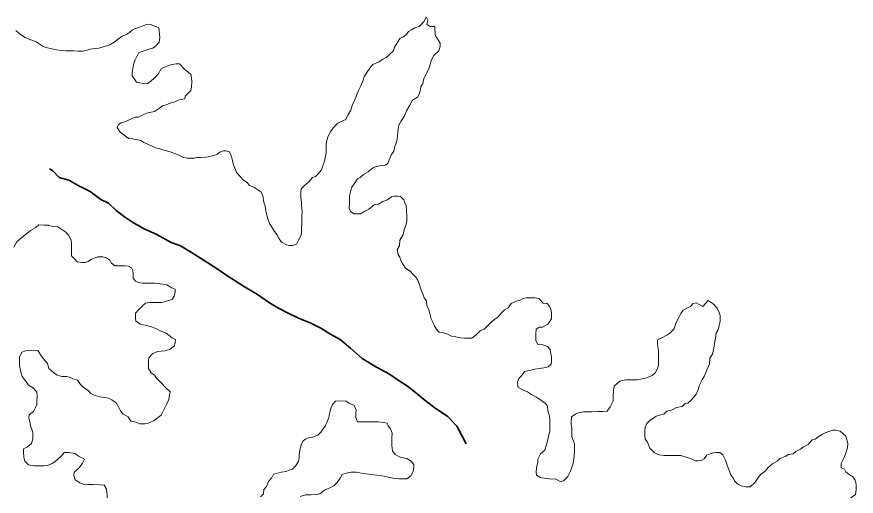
# Model space of a CAD drawing. Extents: x 553962 to 842807, y 8883888 to 9032388.
# Drawn here: x 588583 to 589756, y 8908021 to 8908691 of the extents above; entities that cross this region are included whole.
import ezdxf

# ---------------------------------------------------------------- set-up
doc = ezdxf.new("R2010")
doc.units = 0
doc.header["$LTSCALE"] = 200
doc.linetypes.add('LONG_DASH_SHORT_DASH', pattern=[9.9, 6, -1.2, 1.5, -1.2])
doc.layers.add('6', color=7, linetype='Continuous', lineweight=13)

msp = doc.modelspace()

# ---------------------------------------------------------------- linework, layer by layer
at = {"layer": '6'}
for points in [[(589167.4, 8908665.8), (589167, 8908677.8), (589160.5, 8908677.8), (589156, 8908680.4), (589157.1, 8908686.9), (589155.1, 8908691.4), (589151.6, 8908684.4), (589145, 8908677.9), (589139, 8908676), (589134.5, 8908673), (589130.4, 8908671), (589127.4, 8908666.5), (589122.4, 8908663.1), (589118.4, 8908661.6), (589114.3, 8908655.1), (589110.8, 8908649.1), (589109.2, 8908643.6), (589103.2, 8908638.2), (589099.2, 8908634.7), (589094.6, 8908632.2), (589089.1, 8908628.2), (589080.6, 8908624.8), (589076, 8908619.8), (589072, 8908613.3), (589068.4, 8908607.3), (589066.9, 8908602.8), (589063.8, 8908594.8), (589060.3, 8908588.4), (589057.7, 8908581.4), (589054.7, 8908574.4), (589051.6, 8908567.4), (589049.6, 8908560.9), (589045.5, 8908553.9), (589042.5, 8908547.9), (589035.4, 8908544.5), (589031.4, 8908542.5), (589025.4, 8908536.5), (589021.3, 8908530.5), (589017.8, 8908524.6), (589016.2, 8908518.6), (589015.2, 8908513.6), (589015.2, 8908507.6), (589015.1, 8908501), (589014, 8908494), (589013, 8908489.5), (589010.5, 8908483.1), (589008.9, 8908477.6), (589004.4, 8908472.1), (589000.3, 8908468.1), (588996.3, 8908466.6), (588990.8, 8908460.7), (588984.2, 8908454.7), (588980.2, 8908450.7), (588979.7, 8908446.7), (588979.6, 8908442.7), (588979.6, 8908438.7), (588980.6, 8908432.2), (588980.5, 8908428.2), (588981, 8908424.2), (588981.5, 8908418.2), (588981.4, 8908413.6), (588981.4, 8908407.1), (588981.3, 8908402.1), (588980.8, 8908396.1), (588980.7, 8908390.1), (588980.2, 8908386.1), (588976.7, 8908379.1), (588973.6, 8908373.6), (588968.1, 8908371.7), (588964.1, 8908371.7), (588959.6, 8908372.7), (588952.6, 8908376.3), (588948.7, 8908382.3), (588946.7, 8908386.8), (588943.2, 8908391.4), (588938.8, 8908398.4), (588935.8, 8908402.4), (588933.9, 8908408.9), (588931.9, 8908416), (588930.9, 8908420), (588930, 8908426.5), (588928.5, 8908430.5), (588927.6, 8908434.5), (588927.1, 8908438.5), (588926.1, 8908442.6), (588924.1, 8908446.6), (588919.7, 8908449.6), (588914.2, 8908453.1), (588908.2, 8908455.7), (588904.7, 8908459.7), (588899.8, 8908463.2), (588895.3, 8908467.8), (588889.8, 8908473.8), (588888.4, 8908477.8), (588886.4, 8908481.9), (588885.4, 8908485.9), (588884.5, 8908490.4), (588883.5, 8908494.4), (588882, 8908498.4), (588880.1, 8908502.4), (588875.6, 8908504)], [(588781.3, 8908675.8), (588768.9, 8908680.9), (588764.8, 8908680.4), (588760.3, 8908679), (588753.3, 8908676.5), (588748.3, 8908675.1), (588744.3, 8908672.6), (588740.3, 8908669.6), (588736.2, 8908666.6), (588730.2, 8908664.2), (588726.2, 8908661.7), (588719.1, 8908655.7), (588713.1, 8908652.2), (588706.6, 8908650.3), (588697.6, 8908647.3), (588685.1, 8908645.9), (588681, 8908644.9), (588675, 8908643.5), (588668, 8908643.5), (588662, 8908643.6), (588656, 8908643.6), (588652, 8908643.6), (588645.5, 8908644.2), (588638.5, 8908645.2), (588632, 8908646.8), (588624.1, 8908648.3), (588619.6, 8908649.9), (588610.1, 8908656.4), (588602.6, 8908659), (588594.6, 8908662.6), (588588.2, 8908666.6), (588581.7, 8908672.2)], [(588875.6, 8908504), (588871.1, 8908504), (588866.5, 8908502), (588862.5, 8908499.1), (588856.5, 8908497.1), (588850.5, 8908495.6), (588846.5, 8908495.2), (588840, 8908494.7), (588834.5, 8908494.7), (588830.5, 8908493.8), (588825, 8908493.8), (588821, 8908493.8), (588816, 8908494.8), (588810, 8908497.4), (588804.5, 8908499.9), (588798.5, 8908502), (588794, 8908503.5), (588788.5, 8908505.1), (588781.5, 8908507.1), (588776.6, 8908508.1), (588772.1, 8908510.7), (588766.1, 8908513.2), (588760.6, 8908515.8), (588756.1, 8908518.3), (588751.1, 8908519.3), (588745.1, 8908520.9), (588739.1, 8908521.4), (588733.7, 8908525.4), (588727.2, 8908530), (588723.2, 8908536.5), (588724.8, 8908541), (588728.8, 8908543), (588733.3, 8908544.5), (588737.3, 8908545.9), (588743.8, 8908549.4), (588748.4, 8908550.9), (588752.4, 8908551.3), (588756.4, 8908552.8), (588760.4, 8908554.8), (588764.4, 8908556.8), (588768.4, 8908557.8), (588775.4, 8908559.2), (588782.5, 8908563.7), (588786.5, 8908566.7), (588791.5, 8908568.1), (588798, 8908571.1), (588802.5, 8908572.1), (588809.6, 8908575.5), (588817.6, 8908576.5), (588818.1, 8908580.5), (588822.2, 8908584.4), (588826.2, 8908588.4), (588827.2, 8908592.9), (588827.3, 8908600.4), (588826.8, 8908606.4), (588826.3, 8908610.9), (588821.9, 8908614.5), (588817.4, 8908618), (588810, 8908625.6), (588805.5, 8908625.6), (588799.4, 8908624.6), (588794.9, 8908623.2), (588788.4, 8908620.7), (588784.4, 8908618.7), (588780.3, 8908611.2), (588774.8, 8908605.8), (588770.2, 8908601.3), (588765.2, 8908597.8), (588759.7, 8908597.9), (588754.7, 8908598.9), (588750.2, 8908599.9), (588746.8, 8908605), (588744.3, 8908609), (588744.3, 8908613), (588744.9, 8908619), (588746.4, 8908626.5), (588748.5, 8908631), (588751, 8908637), (588753.6, 8908641.5), (588759.6, 8908643.4), (588763.6, 8908644.9), (588767.6, 8908645.9), (588773.1, 8908647.3), (588777.1, 8908650.8), (588781.7, 8908655.8), (588782.7, 8908662.3), (588781.3, 8908675.8)], [(589093.5, 8908483.5), (589097.5, 8908484), (589101.5, 8908486.4), (589103.1, 8908491.4), (589106.6, 8908498.9), (589109.7, 8908503.4), (589111.2, 8908510.4), (589112.8, 8908514.9), (589114.3, 8908520.9), (589114.8, 8908524.9), (589115.4, 8908529.9), (589115.9, 8908534.4), (589116.9, 8908539.9), (589119.5, 8908544.9), (589124, 8908551.9), (589127.6, 8908559.9), (589132.2, 8908567.9), (589135.7, 8908574.8), (589142.7, 8908578.8), (589145.3, 8908583.3), (589146.8, 8908589.3), (589147.4, 8908593.8), (589150.4, 8908598.3), (589151.5, 8908605.3), (589158.6, 8908618.8), (589162.2, 8908631.3), (589165.7, 8908637.2), (589172.8, 8908643.7), (589174.3, 8908650.2), (589174.3, 8908654.7), (589167.4, 8908665.8)], [(589308.3, 8908244.2), (589308.3, 8908248.2), (589308.8, 8908254.8), (589313.4, 8908257.7), (589317.4, 8908257.7), (589324.9, 8908261.7), (589330, 8908269.1), (589330, 8908273.1), (589330, 8908277.7), (589329.1, 8908282.7), (589327.1, 8908286.7), (589324.1, 8908290.7), (589318.6, 8908291.2), (589312.2, 8908297.8), (589306.7, 8908298.3), (589300.7, 8908298.4), (589294.7, 8908298.4), (589290.7, 8908297.4), (589285.2, 8908295), (589280.6, 8908294), (589273.6, 8908290.5), (589269.6, 8908284.6), (589264.5, 8908281.6), (589260.5, 8908278.1), (589255, 8908271.6), (589250.9, 8908268.7), (589245.9, 8908264.7), (589240.3, 8908258.7), (589235.8, 8908254.7), (589230.3, 8908252.3), (589224.2, 8908246.3), (589218.7, 8908242.3), (589214.7, 8908241.9), (589208.7, 8908241.9), (589202.7, 8908242.4), (589196.2, 8908244), (589190.2, 8908245), (589183.8, 8908248.1), (589179.3, 8908249.6), (589173.3, 8908250.7), (589169.3, 8908254.7), (589166.8, 8908258.7), (589164.4, 8908264.7), (589161.9, 8908269.2), (589160, 8908276.8), (589158, 8908283.3), (589156, 8908287.3), (589155.6, 8908294.3), (589152.1, 8908298.3), (589150.7, 8908302.9), (589147.7, 8908310.4), (589146.2, 8908315.4), (589143.3, 8908323.4), (589140.3, 8908327.5), (589136.4, 8908331.5), (589132.4, 8908336), (589125.9, 8908340.1), (589122, 8908346.6), (589119.5, 8908350.6), (589118, 8908355.2), (589115.6, 8908359.2), (589114.6, 8908366.2), (589117.7, 8908371.2), (589118.2, 8908379.2), (589122.8, 8908387.2), (589124.3, 8908393.7), (589126.9, 8908401.7), (589127.9, 8908406.2), (589128, 8908415.2), (589127.5, 8908419.7), (589127.1, 8908427.7), (589124.6, 8908431.7), (589123.7, 8908435.7), (589119.2, 8908440.3), (589114.7, 8908440.8), (589110.7, 8908440.8), (589106.7, 8908439.8), (589100.1, 8908434.9), (589094.6, 8908433.4), (589088.1, 8908429.5), (589082.1, 8908428.5), (589075, 8908422.5), (589069, 8908419.6), (589063, 8908416.1), (589054.5, 8908415.7), (589049, 8908419.2), (589047.5, 8908423.7), (589047.6, 8908430.7), (589047.6, 8908437.2), (589047.7, 8908441.2), (589049.7, 8908448.7), (589051.2, 8908453.2), (589054.3, 8908457.7), (589058.8, 8908464.7), (589062.9, 8908466.7), (589067.4, 8908470.7), (589073.9, 8908474.6), (589078, 8908478.6), (589082.5, 8908481.1), (589089.5, 8908483), (589093.5, 8908483.5)], [(588578.9, 8908369.2), (588583, 8908376.7), (588587, 8908380.7), (588592, 8908384.7), (588602.1, 8908392.6), (588609.6, 8908396.6), (588613.7, 8908400.6), (588621.2, 8908400), (588627.7, 8908400), (588632.7, 8908398.4), (588640.2, 8908397.9), (588647.1, 8908393.3), (588651.6, 8908390.3), (588655.1, 8908386.3), (588659, 8908379.7), (588659.5, 8908374.2), (588659.4, 8908369.7), (588659.4, 8908363.7), (588659.3, 8908357.2), (588663.3, 8908353.2), (588667.3, 8908348.6), (588674.3, 8908348.1), (588678.3, 8908348.1), (588682.8, 8908349.5), (588687.3, 8908352.5), (588692.3, 8908354.5), (588696.3, 8908355.9), (588702.9, 8908355.9), (588707.3, 8908354.9), (588712.8, 8908351.3), (588714.8, 8908347.3), (588719.8, 8908343.3), (588724.3, 8908343.2), (588730.3, 8908343.2), (588734.3, 8908343.2), (588738.8, 8908342.7), (588743.3, 8908340.6), (588745.2, 8908336.6), (588745.7, 8908332.1), (588745.7, 8908326.1), (588748.6, 8908321.6), (588753.1, 8908320), (588758.1, 8908319), (588762.1, 8908319), (588768.6, 8908318.9), (588775.6, 8908318.9), (588783.1, 8908318.3), (588787.6, 8908317.8), (588792.6, 8908316.8), (588799.6, 8908312.7), (588804.1, 8908310.7), (588804, 8908306.7), (588803, 8908300.7), (588799.9, 8908296.2), (588794.9, 8908294.7), (588788.9, 8908292.7), (588784.9, 8908291.8), (588779.4, 8908291.8), (588772.9, 8908291.8), (588768.4, 8908291.9), (588762.9, 8908290.9), (588758.4, 8908287.4), (588752.8, 8908281.5), (588748.8, 8908277), (588748.7, 8908270), (588749.2, 8908266), (588755.7, 8908261.9), (588764.2, 8908259.9), (588771.1, 8908257.8), (588778.1, 8908255.3), (588783.1, 8908252.2), (588791.6, 8908249.2), (588800, 8908242.6), (588804.5, 8908240.1), (588804, 8908235.6), (588803, 8908231.1), (588796.4, 8908226.1), (588789.9, 8908224.6), (588779.4, 8908223.7), (588772.4, 8908220.2), (588767.3, 8908214.8), (588766.8, 8908210.8), (588766.7, 8908205.3)], [(589741.4, 8908105.2), (589733.5, 8908112.2), (589727, 8908113.3), (589723, 8908113.3), (589719, 8908112.3), (589712.4, 8908109.9), (589708.4, 8908107.4), (589702.9, 8908104.4), (589698.4, 8908101), (589694.3, 8908100), (589688.8, 8908093.5), (589682.3, 8908090.1), (589678.2, 8908087.1), (589671.7, 8908083.6), (589667.7, 8908080.6), (589661.2, 8908079.7), (589656.7, 8908076.7), (589649.6, 8908073.8), (589645.6, 8908070.3), (589639.6, 8908066.8), (589633, 8908061.3), (589628, 8908055.9), (589622, 8908051.4), (589618.4, 8908046.4), (589614.9, 8908040.9), (589607.8, 8908034.5), (589601.8, 8908034.5), (589595.3, 8908035.6), (589590.3, 8908038.1), (589585.9, 8908042.6), (589583.9, 8908046.7), (589580.9, 8908050.7), (589579.5, 8908054.7), (589577, 8908060.7), (589575.5, 8908064.7), (589573.1, 8908071.8), (589569.6, 8908078.8), (589565.2, 8908082.3), (589560.7, 8908082.3), (589556.7, 8908081.9), (589551.6, 8908080.4), (589547.1, 8908078.4), (589543.6, 8908073.4), (589539.1, 8908071), (589535.1, 8908070.5), (589531.1, 8908070.5), (589524.1, 8908074.1), (589510.6, 8908078.2), (589496.1, 8908078.3), (589487.6, 8908078.3), (589480.6, 8908078.9), (589474.1, 8908081.9), (589467.7, 8908088.5), (589464.2, 8908096.5), (589460.8, 8908101), (589460.3, 8908107.1), (589460.3, 8908113.6), (589460.9, 8908117.6), (589463.4, 8908122.6), (589467.5, 8908127), (589472.5, 8908130.5), (589476.5, 8908133), (589483, 8908134.9), (589487, 8908135.9), (589491.1, 8908139.9), (589497.6, 8908141.3), (589504.6, 8908145.3), (589512.6, 8908146.8), (589516.7, 8908150.7), (589520.7, 8908151.2), (589524.7, 8908155.2), (589528.7, 8908159.2), (589532.3, 8908163.7), (589535.3, 8908171.1), (589536.3, 8908175.6), (589540.4, 8908184.1), (589544, 8908189.6), (589547.5, 8908198.6), (589551.1, 8908206.1), (589551.2, 8908214.1), (589555.2, 8908219.6), (589556.8, 8908228.1), (589558.3, 8908237.6), (589559.4, 8908242.1), (589560.4, 8908249.1), (589563, 8908253.6), (589564.5, 8908259.6), (589565.6, 8908265.6), (589565.6, 8908273.6), (589564.6, 8908278.1), (589561.7, 8908284.1), (589556.2, 8908290.2), (589548.8, 8908294.7), (589541.7, 8908286.3)], [(589541.7, 8908286.3), (589532.2, 8908291.3), (589528.2, 8908290.4), (589524.2, 8908286.4), (589519.2, 8908283.9), (589514.2, 8908281.4), (589510.6, 8908276.4), (589508.1, 8908271), (589505, 8908266), (589503.5, 8908261.5), (589501.4, 8908255), (589495.4, 8908249), (589491.4, 8908246.5), (589485.3, 8908243.1), (589478.3, 8908239.6), (589478.3, 8908235.6), (589478.7, 8908230.1), (589479.7, 8908224.6), (589479.7, 8908218.6), (589479.6, 8908211.6), (589479.5, 8908204.1), (589478, 8908199.6), (589475, 8908193.6), (589470.9, 8908190.1), (589462.9, 8908186.6), (589456.9, 8908185.2), (589449.9, 8908183.7), (589445.4, 8908183.8), (589438.4, 8908183.8), (589433.9, 8908183.8), (589426.4, 8908182.4), (589422.3, 8908179.4), (589417.8, 8908174.9), (589416.8, 8908168.9), (589416.2, 8908161.4), (589416.1, 8908154.4), (589412.1, 8908145.9), (589408, 8908139.9), (589401.5, 8908139.5), (589395, 8908139.5), (589386.5, 8908139.1), (589382, 8908139.1), (589375, 8908139.2), (589368, 8908137.7), (589363.5, 8908135.7), (589357.9, 8908132.3), (589357.4, 8908125.2), (589357.4, 8908121.2), (589358.3, 8908115.7), (589358.7, 8908104.2), (589362.2, 8908094.2), (589362.1, 8908083.2), (589361.5, 8908073.2), (589359.9, 8908065.7), (589356.4, 8908055.2), (589352.8, 8908048.7), (589346.8, 8908042.7), (589342.2, 8908041.7), (589336.3, 8908044.8), (589326.8, 8908045.3), (589320.3, 8908046.4), (589314.8, 8908047.4), (589309.3, 8908050.5), (589308.8, 8908055), (589308.9, 8908061.5), (589310.9, 8908068.5), (589311, 8908073), (589314.5, 8908080.5), (589320.6, 8908085.4), (589324.2, 8908096.9), (589327.8, 8908112.4), (589327.9, 8908125.4), (589327.4, 8908133.5), (589325, 8908140.5), (589324.5, 8908147), (589321.6, 8908151), (589315.1, 8908155.6), (589309.1, 8908159.6), (589302.2, 8908163.2), (589296.7, 8908167.2), (589290.2, 8908169.8), (589283.2, 8908173.8), (589282.8, 8908181.3), (589284.3, 8908185.8), (589288.3, 8908189.3), (589292.4, 8908195.3), (589299.4, 8908196.7), (589306.9, 8908198.7), (589312.9, 8908199.7), (589319.5, 8908200.6), (589325.5, 8908202.1), (589329.5, 8908205.6), (589330, 8908210.1), (589330.1, 8908216.1), (589329.1, 8908220.1), (589328.1, 8908226.1), (589324.7, 8908230.6), (589318.2, 8908232.7), (589311.2, 8908233.2), (589308.2, 8908238.2), (589308.3, 8908244.2)], [(588766.7, 8908205.3), (588766.7, 8908199.8), (588770.7, 8908193.7), (588775.1, 8908190.2), (588778.1, 8908186.2), (588784.1, 8908180.1), (588790.5, 8908173.1), (588797, 8908167), (588796.4, 8908163), (588795.4, 8908156.5), (588792.3, 8908150.5), (588788.3, 8908142), (588784.7, 8908134.6), (588778.7, 8908129.6), (588774.1, 8908126.6), (588765.6, 8908122.7), (588761.6, 8908122.2), (588754.6, 8908122.2), (588747.6, 8908125.3), (588742.1, 8908126.3), (588738.7, 8908132.3), (588731.2, 8908136.4), (588727.7, 8908140.4), (588725.3, 8908145), (588721.8, 8908151.5), (588715.8, 8908156), (588710.9, 8908158.1), (588705.4, 8908159.1), (588698.9, 8908160.2), (588692.4, 8908162.2), (588686.4, 8908164.7), (588682.4, 8908168.8), (588676, 8908173.3), (588672, 8908177.4), (588667.5, 8908183.4), (588661, 8908185.4), (588656.6, 8908187.5), (588652.1, 8908188.5), (588645.6, 8908188.5), (588639.1, 8908190.6), (588634.1, 8908194.1), (588627.6, 8908199.7), (588625.7, 8908206.7), (588619.7, 8908213.8), (588616.3, 8908218.3), (588612.3, 8908224.8), (588606.8, 8908225.3), (588602.3, 8908224.9), (588594.8, 8908224.4), (588589.8, 8908222.5), (588586.7, 8908215.5), (588586.7, 8908210), (588586.7, 8908205.5), (588587.1, 8908201.4), (588588.6, 8908194.9), (588590.5, 8908188.4), (588595, 8908182.4), (588599.4, 8908176.3), (588606.4, 8908172.3), (588610.9, 8908166.7), (588611.3, 8908160.2), (588610.8, 8908155.2), (588610.7, 8908149.2), (588608.7, 8908144.2), (588606.2, 8908139.7), (588600.1, 8908134.8), (588599.6, 8908130.3), (588601.1, 8908125.8), (588602, 8908119.7), (588605.5, 8908110.7), (588605.4, 8908101.2), (588603.3, 8908094.7), (588597.8, 8908090.2), (588592.3, 8908087.3), (588592.2, 8908083.2), (588592.7, 8908075.7), (588594.1, 8908070.2), (588599.1, 8908065.2), (588606.6, 8908063.6), (588614.1, 8908063.6), (588621.1, 8908063.5), (588625.1, 8908064), (588631.6, 8908066.5), (588636.7, 8908069.9), (588645.2, 8908077.4), (588649.2, 8908082.4), (588655.8, 8908082.3), (588664.2, 8908080.8), (588669.2, 8908077.2), (588677.7, 8908073.2), (588674.7, 8908067.2), (588670.1, 8908060.7), (588663.1, 8908054.7), (588662.5, 8908050.2), (588664.5, 8908044.2), (588670.9, 8908039.7), (588675.4, 8908038.1), (588681.9, 8908037.6), (588689.4, 8908037.5), (588698.4, 8908037), (588704.9, 8908036.4)], [(588968.2, 8908059.2), (588972.2, 8908063.2), (588976.3, 8908070.2), (588977.3, 8908075.7), (588977.4, 8908079.7), (588978.9, 8908087.2), (588980.5, 8908094.2), (588983, 8908098.7), (588987, 8908101.2), (588991.6, 8908103.1), (588996.1, 8908103.6), (589003.6, 8908106.6), (589007.6, 8908110.5), (589013.7, 8908119), (589017.2, 8908126.5), (589018.8, 8908131), (589019.8, 8908137), (589021.9, 8908144), (589023.9, 8908149.5), (589028, 8908154), (589035, 8908154.4), (589043, 8908153.9), (589047.5, 8908151.3), (589054.4, 8908147.8), (589056.9, 8908141.3), (589056.8, 8908136.8), (589056.8, 8908131.2), (589058.8, 8908125.2), (589063.3, 8908125.2), (589068.3, 8908125.2), (589072.8, 8908125.1), (589080.8, 8908125.1), (589087.8, 8908125), (589095.8, 8908124), (589100.3, 8908123.4), (589101.7, 8908119.4), (589105.2, 8908115.4), (589107.2, 8908109.4), (589107.1, 8908102.4), (589107.1, 8908096.4), (589107, 8908091.9), (589108, 8908084.8), (589111.4, 8908079.3), (589118.4, 8908075.8), (589123.4, 8908074.7), (589127.9, 8908073.7), (589133.9, 8908070.2), (589137.8, 8908065.6), (589137.8, 8908061.6), (589136.8, 8908055.6), (589133.7, 8908049.6), (589127.7, 8908045.7), (589123.7, 8908045.7), (589117.2, 8908045.7), (589111.2, 8908045.8), (589104.2, 8908047.3), (589098.2, 8908048.9), (589093.2, 8908049.9), (589086.2, 8908050.4), (589078.7, 8908051.5), (589071.2, 8908052.5), (589064.2, 8908053.6), (589057.2, 8908054.6), (589050.2, 8908054.7), (589043.7, 8908053.2), (589037.7, 8908051.3), (589034.7, 8908046.3), (589030.6, 8908040.3), (589026.6, 8908036.3), (589019.5, 8908032.3), (589013, 8908029.4), (589006.5, 8908024.4), (589001.5, 8908023.5), (588994, 8908023), (588986.5, 8908023.1), (588978.9, 8908020.6)], [(589748.2, 8908019), (589754.8, 8908023.5), (589755.8, 8908030), (589755.9, 8908036.5), (589755.4, 8908040.5), (589754, 8908044.5), (589750.5, 8908048.6), (589746, 8908051.6), (589741.5, 8908055.1), (589739.6, 8908059.1), (589735.1, 8908060.7), (589735.1, 8908066.7), (589738.7, 8908074.2), (589741.2, 8908081.2), (589743.8, 8908088.7), (589744.3, 8908094.7), (589741.4, 8908105.2)], [(588923.4, 8908020.5), (588927.4, 8908024.4), (588928, 8908030.5), (588932, 8908034.9), (588934.6, 8908041.9), (588938.6, 8908046.4), (588941.7, 8908051.9), (588945.7, 8908052.9), (588952.2, 8908054.8), (588959.2, 8908055.8), (588963.7, 8908057.8), (588968.2, 8908059.2)], [(588704.9, 8908036.4), (588708.4, 8908030.9), (588709.3, 8908022.9), (588709.3, 8908018.9)]]:
    msp.add_lwpolyline(points, dxfattribs=at)
at = {"layer": '6', "linetype": 'LONG_DASH_SHORT_DASH', "lineweight": 35}
for points in [[(588655.7, 8908462.8), (588642.2, 8908466.9), (588632.8, 8908476.4), (588628.7, 8908478.9)], [(589185, 8908132.7), (589169, 8908143.3), (589153.6, 8908154.9), (589140.2, 8908166), (589128.8, 8908175), (589117.3, 8908182.6), (589103.9, 8908191.7), (589085.4, 8908201.8), (589065.5, 8908213.9), (589049.1, 8908228), (589034.7, 8908240.1), (589020.2, 8908248.2), (589007.8, 8908256.3), (588993.8, 8908263.3), (588976.4, 8908269.9), (588961.9, 8908277), (588948.5, 8908284.1), (588936, 8908291.7), (588925.1, 8908299.2), (588919.1, 8908303.3), (588899.7, 8908314.9), (588876.3, 8908329.5), (588864.3, 8908338.1), (588849.9, 8908347.2), (588825.5, 8908362.8), (588811.6, 8908371.4), (588798.6, 8908376), (588778.7, 8908387.1), (588761.7, 8908394.7), (588745.8, 8908403.3), (588733.3, 8908411.9), (588721.9, 8908420.4), (588711, 8908431), (588700.5, 8908436.1), (588685.6, 8908447.1), (588669.6, 8908455.2), (588655.7, 8908462.8)], [(589210.8, 8908094.6), (589205.3, 8908105.1), (589197.9, 8908119.1), (589185, 8908132.7)]]:
    msp.add_lwpolyline(points, dxfattribs=at)

doc.saveas('drawing.dxf')
